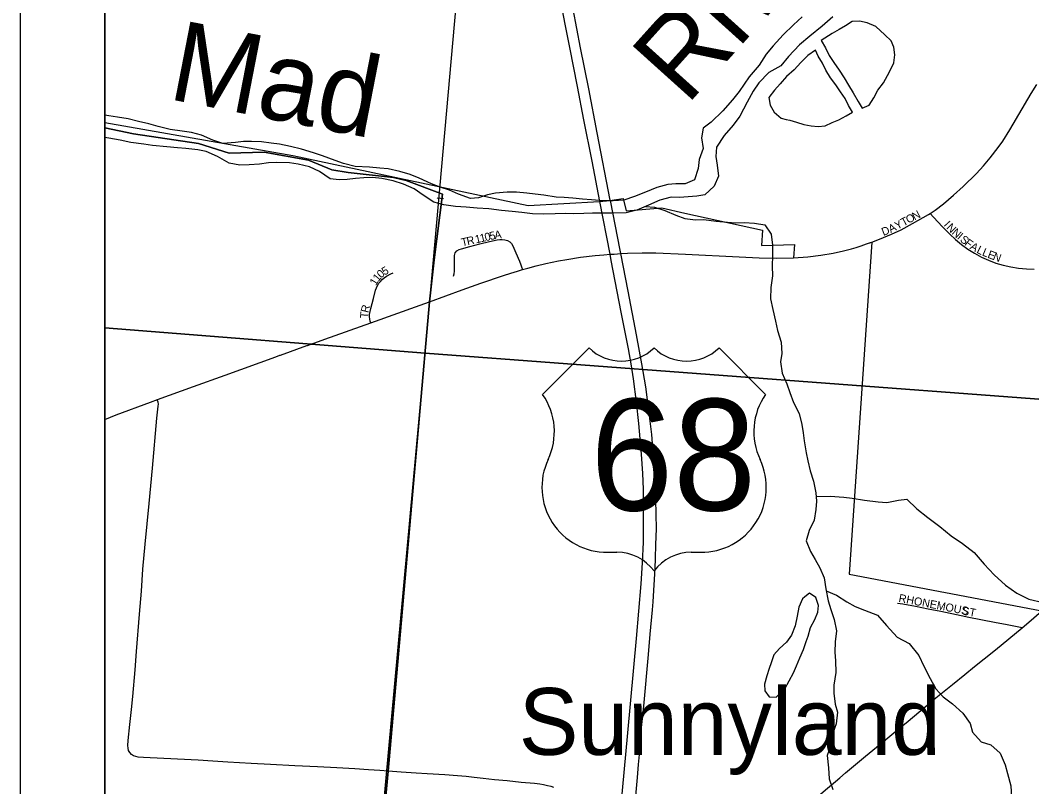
# Model space of a CAD drawing. Extents: x -209 to 4852, y 0 to 905.
# Drawn here: x 57.34 to 81.27, y 248.99 to 267.11 of the extents above; entities that cross this region are included whole.
import ezdxf

# ---------------------------------------------------------------- set-up
doc = ezdxf.new("R2010")
doc.units = 0
for name, color, linetype in [('Default', 7, 'Continuous'), ('GM_X_Airport_Location_Class_2', 7, 'Continuous'), ('GM_X_Airport_Location_Class_3', 7, 'Continuous'), ('GM_X_Airport_Text_Class_3', 7, 'Continuous'), ('GM_X_City_Street_Text', 7, 'Continuous'), ('GM_X_Corporation', 7, 'Continuous'), ('GM_X_County_Road', 7, 'Continuous'), ('GM_X_County_Road_Text', 7, 'Continuous'), ('GM_X_County_ROW', 7, 'Continuous'), ('GM_X_Interchange_Ramps', 7, 'Continuous'), ('GM_X_Interstate_Location', 7, 'Continuous'), ('GM_X_Major_Lake', 7, 'Continuous'), ('GM_X_Major_River', 7, 'Continuous'), ('GM_X_Minor_Lake_Text', 7, 'Continuous'), ('GM_X_Minor_River', 7, 'Continuous'), ('GM_X_Township_Text', 7, 'Continuous'), ('GM_X_Unincorporated_Location', 7, 'Continuous'), ('GM_X_US_Location', 7, 'Continuous'), ('SH_Data', 7, 'Continuous')]:
    doc.layers.add(name, color=color, linetype=linetype)

msp = doc.modelspace()

# ---------------------------------------------------------------- linework, layer by layer
at = {"layer": 'Default'}
for points in [[(59.342, 338.559), (195.342, 338.559), (195.342, 202.559), (59.342, 202.559)], [(195.342, 202.559), (195.342, 338.559), (59.342, 338.559), (59.342, 202.559)]]:
    msp.add_lwpolyline(points, close=True, dxfattribs=at)
at = {"layer": 'GM_X_Airport_Location_Class_2'}
for points in [[(78.867, 262.546), (78.981, 262.624), (79.178, 262.775), (79.416, 262.974), (79.646, 263.183), (79.957, 263.488), (80.126, 263.669), (80.285, 263.86), (80.476, 264.105), (80.583, 264.257), (80.747, 264.52), (81.254, 265.378), (81.384, 265.592)], [(77.45, 261.856), (77.486, 261.869), (77.663, 261.934), (77.95, 262.054), (78.175, 262.16), (78.449, 262.305), (78.828, 262.519), (78.867, 262.546)], [(78.867, 262.546), (78.946, 262.458), (79.154, 262.229), (79.328, 262.052), (79.465, 261.928), (79.609, 261.811), (79.759, 261.702), (79.915, 261.603), (80.077, 261.515), (80.246, 261.438), (80.419, 261.373), (80.595, 261.319), (80.776, 261.279), (80.958, 261.251), (81.143, 261.234), (81.328, 261.227)]]:
    msp.add_lwpolyline(points, dxfattribs=at)
at = {"layer": 'GM_X_Corporation'}
for points in [[(71.301, 262.848), (71.298, 262.86), (70.989, 264.454), (70.79, 265.49), (70.597, 266.463), (70.423, 267.377), (70.23, 268.35), (70.003, 269.506), (69.736, 270.844), (69.596, 271.573), (69.568, 271.717), (69.539, 271.863), (69.534, 271.886)], [(71.547, 248.473), (71.712, 250.266), (71.915, 252.492), (72.027, 253.791), (72.058, 254.288), (72.081, 254.774), (72.087, 255.497), (72.081, 256.027), (72.068, 256.4), (72.041, 256.855), (71.972, 257.577), (71.92, 258.085), (71.847, 258.631), (71.792, 258.986), (71.726, 259.345), (71.554, 260.214), (71.322, 261.433), (71.294, 261.579), (71.054, 262.829), (70.867, 263.779), (70.677, 264.756), (70.521, 265.55), (70.344, 266.467), (70.091, 267.749)], [(72.295, 253.174), (72.311, 253.36), (72.364, 254.156), (72.37, 254.386), (72.38, 254.715), (72.39, 255.086), (72.377, 255.784), (72.354, 256.333), (72.324, 256.79), (72.278, 257.319), (72.206, 257.95), (72.137, 258.447), (72.045, 258.989), (71.917, 259.673), (71.719, 260.709), (71.551, 261.595), (71.536, 261.673), (71.301, 262.848)], [(71.004, 238.842), (71.062, 239.471), (71.078, 239.639), (71.147, 240.425), (71.219, 241.207), (71.269, 241.773), (71.328, 242.408), (71.371, 242.891), (71.411, 243.325), (71.473, 243.989), (71.558, 244.897), (71.614, 245.567), (71.667, 246.166), (71.742, 247.001), (71.792, 247.547), (71.841, 248.083), (71.939, 249.211), (71.966, 249.513), (71.986, 249.75), (72.041, 250.391), (72.091, 250.894), (72.203, 252.114), (72.245, 252.601), (72.295, 253.174)]]:
    msp.add_lwpolyline(points, dxfattribs=at)
at = {"layer": 'GM_X_County_Road'}
for points in [[(67.35, 262.89), (67.212, 262.91), (67.204, 262.911)], [(72.133, 262.708), (72.342, 262.692), (72.591, 262.614), (72.848, 262.506), (73.059, 262.429), (73.316, 262.397), (73.513, 262.403), (73.8, 262.363), (74.072, 262.338), (74.269, 262.321), (74.465, 262.328), (74.707, 262.318), (74.957, 262.278), (75.107, 262.057), (75.135, 261.792), (75.133, 261.549), (75.131, 261.299), (75.137, 261.071), (75.097, 260.798), (75.087, 260.526), (75.146, 260.275), (75.205, 260.001), (75.256, 259.781), (75.337, 259.5), (75.358, 259.234), (75.326, 259.037), (75.362, 258.772), (75.473, 258.513), (75.547, 258.315), (75.636, 258.072), (75.763, 257.813), (75.829, 257.555), (75.858, 257.358), (75.887, 257.168), (75.93, 256.887), (75.974, 256.697), (76.025, 256.461), (76.107, 256.218), (76.158, 255.937), (76.179, 255.74), (76.162, 255.543), (76.122, 255.293), (76, 255.051), (75.93, 254.801), (76.034, 254.55), (76.146, 254.36), (76.258, 254.17), (76.354, 253.926), (76.398, 253.668), (76.456, 253.387), (76.515, 253.182), (76.597, 252.946), (76.648, 252.68), (76.615, 252.415), (76.613, 252.173), (76.627, 251.968), (76.633, 251.695), (76.585, 251.392), (76.584, 251.202), (76.619, 250.944), (76.671, 250.754), (76.639, 250.481), (76.561, 250.255), (76.506, 249.952), (76.429, 249.732), (76.457, 249.436), (76.478, 249.178), (76.559, 248.928)], [(76.167, 255.854), (76.497, 255.859), (76.823, 255.834), (77.019, 255.817), (77.314, 255.769), (77.631, 255.729), (77.843, 255.713), (78.116, 255.764), (78.313, 255.793), (78.553, 255.563), (78.809, 255.357), (79.095, 255.142), (79.365, 254.92), (79.629, 254.744), (79.907, 254.53), (80.14, 254.255), (80.38, 254.003), (80.65, 253.758), (80.914, 253.567), (81.2, 253.428), (81.54, 253.35)], [(76.407, 253.624), (76.646, 253.522), (76.895, 253.361), (77.091, 253.254), (77.309, 253.168), (77.619, 253.045), (77.829, 252.801), (78.084, 252.526), (78.37, 252.38), (78.595, 252.09), (78.714, 251.839), (78.863, 251.549), (78.998, 251.306), (79.17, 251.115), (79.396, 250.954), (79.637, 250.732), (79.809, 250.488), (79.868, 250.283), (80.07, 250.054), (80.297, 249.984), (80.522, 249.786), (80.641, 249.512), (80.693, 249.307), (80.774, 249.01), (80.787, 248.745)]]:
    msp.add_lwpolyline(points, dxfattribs=at)
at = {"layer": 'GM_X_County_Road_Text'}
for points in [[(71.143, 261.567), (71.294, 261.579), (71.392, 261.586), (71.551, 261.595), (71.702, 261.603), (72.053, 261.617), (72.375, 261.61), (73.079, 261.581), (74.348, 261.522), (74.818, 261.499), (75.23, 261.487), (75.631, 261.493), (75.973, 261.516), (76.275, 261.556), (76.574, 261.608), (76.812, 261.659), (77.003, 261.708), (77.118, 261.743), (77.234, 261.781), (77.361, 261.825), (77.45, 261.856)], [(69.219, 261.219), (69.35, 261.255), (69.544, 261.305), (69.775, 261.36), (70.07, 261.423), (70.274, 261.456), (70.593, 261.509), (70.938, 261.551), (71.143, 261.567)], [(67.026, 260.458), (67.794, 260.742), (68.239, 260.897), (68.776, 261.081), (68.945, 261.135), (69.104, 261.183), (69.219, 261.219)], [(65.632, 259.959), (66.802, 260.376), (67.026, 260.458), (67.026, 260.458)], [(64.125, 259.421), (64.138, 259.426), (64.544, 259.571), (65.632, 259.959)], [(63.485, 259.192), (63.498, 259.197), (64.125, 259.421)], [(60.589, 258.144), (61.437, 258.455), (62.186, 258.719), (63.388, 259.157), (63.485, 259.192)], [(59.342, 257.671), (59.611, 257.78), (60.427, 258.084), (60.589, 258.144)], [(81.042, 252.745), (81.252, 252.927), (81.508, 253.149), (81.556, 253.19)], [(76.728, 249.204), (76.861, 249.317), (77.051, 249.476), (77.336, 249.714), (77.767, 250.069), (78.052, 250.308), (78.341, 250.543), (79.001, 251.096), (79.396, 251.411), (79.683, 251.645), (79.915, 251.833), (80.146, 252.018), (80.408, 252.227), (81.042, 252.745)], [(75.323, 247.898), (75.482, 248.074), (75.655, 248.251), (75.923, 248.508), (76.155, 248.714), (76.389, 248.917), (76.626, 249.117), (76.728, 249.204)]]:
    msp.add_lwpolyline(points, dxfattribs=at)
at = {"layer": 'GM_X_County_ROW'}
for points in [[(66.046, 249.36), (65.849, 249.374), (65.576, 249.391), (65.256, 249.411), (64.828, 249.435), (64.376, 249.459), (63.839, 249.488), (63.263, 249.52), (62.804, 249.544), (62.25, 249.573), (61.9, 249.595), (61.548, 249.617), (61.063, 249.645), (60.255, 249.681), (60.133, 249.693), (60.074, 249.705), (60.019, 249.725), (59.971, 249.756), (59.933, 249.797), (59.907, 249.848), (59.892, 249.905), (59.887, 249.964), (59.894, 250.086), (59.937, 250.465), (59.976, 250.82), (60.008, 251.123), (60.06, 251.757), (60.091, 252.191), (60.161, 253.074), (60.207, 253.616), (60.246, 254.138), (60.299, 254.724), (60.389, 255.689), (60.471, 256.526), (60.577, 257.703), (60.608, 257.986), (60.611, 258.036), (60.603, 258.086), (60.593, 258.126), (60.589, 258.144)], [(69.964, 248.976), (69.899, 248.995), (69.813, 249.015), (69.72, 249.033), (69.629, 249.048), (69.505, 249.065), (69.192, 249.094), (68.858, 249.127), (68.564, 249.154), (68.291, 249.183), (68.076, 249.21), (67.888, 249.231), (67.681, 249.25), (67.388, 249.272), (66.966, 249.295), (66.704, 249.312), (66.353, 249.336), (66.046, 249.36)]]:
    msp.add_lwpolyline(points, dxfattribs=at)
at = {"layer": 'GM_X_Interchange_Ramps'}
for p, q in [((70.797, 259.367), (69.698, 258.268)), ((74.972, 258.268), (73.873, 259.367)), ((71.237, 254.533), (71.456, 254.533)), ((73.214, 254.533), (73.434, 254.533))]:
    msp.add_line(p, q, dxfattribs=at)
for centre, radius, start, end in [((71.566, 260.152), 1.099, 225.573, 314.427), ((73.104, 260.152), 1.099, 225.573, 314.427), ((68.439, 257.386), 1.538, 334.5471, 35.0009), ((76.232, 257.386), 1.538, 144.9991, 205.4529), ((71.219, 256.071), 1.538, 154.8319, 270.6383), ((73.451, 256.071), 1.538, 269.3617, 25.1681), ((71.456, 253.434), 1.099, 36.8699, 90), ((73.214, 253.434), 1.099, 90, 143.1301)]:
    msp.add_arc(centre, radius, start, end, dxfattribs=at)
at = {"layer": 'GM_X_Major_Lake'}
for points in [[(76.563, 267.191), (76.307, 266.97), (76.021, 266.733), (75.773, 266.534), (75.516, 266.259), (75.329, 266.036), (75.051, 265.875), (74.81, 265.63), (74.677, 265.436), (74.534, 265.173), (74.359, 264.843), (74.202, 264.634), (73.991, 264.389), (73.81, 264.112), (73.797, 263.892), (73.83, 263.686), (73.855, 263.427), (73.758, 263.187), (73.533, 262.987), (73.342, 262.953), (73.137, 262.935), (72.939, 262.925), (72.735, 262.93), (72.467, 262.86), (72.206, 262.737), (71.923, 262.622), (71.671, 262.56), (71.337, 262.552), (71.132, 262.55), (70.881, 262.548), (70.676, 262.545), (70.44, 262.536), (70.251, 262.54), (69.993, 262.539), (69.727, 262.53), (69.461, 262.536), (69.204, 262.565), (68.977, 262.593), (68.727, 262.614), (68.424, 262.651), (68.151, 262.673), (67.886, 262.694), (67.636, 262.708), (67.363, 262.745), (67.122, 262.811), (66.876, 262.976), (66.659, 263.126), (66.411, 263.238), (66.163, 263.32), (65.898, 263.371), (65.678, 263.392), (65.473, 263.389), (65.276, 263.371), (65.078, 263.345)], [(75.834, 267.193), (75.633, 267.008), (75.384, 266.771), (75.15, 266.511), (74.986, 266.31), (74.82, 266.048), (74.586, 265.772), (74.35, 265.428), (74.186, 265.235), (73.96, 264.974), (73.688, 264.707), (73.494, 264.56), (73.459, 264.333), (73.498, 264.081), (73.401, 263.818), (73.381, 263.606), (73.291, 263.342), (73.069, 263.248), (72.848, 263.246), (72.658, 263.228), (72.398, 263.158), (72.13, 263.05), (71.87, 262.942), (71.617, 262.857), (71.366, 262.84), (71.146, 262.846), (70.851, 262.868), (70.638, 262.88)], [(70.638, 262.88), (70.411, 262.908), (70.207, 262.921), (70.017, 262.933), (69.73, 262.978), (69.525, 262.998), (69.321, 263.025), (69.079, 263.046), (68.859, 263.051), (68.585, 263.027), (68.394, 262.986), (68.18, 262.915), (67.99, 262.897), (67.711, 263.002), (67.493, 263.098), (67.275, 263.164), (67.072, 263.245), (66.779, 263.381), (66.568, 263.462), (66.32, 263.536), (66.048, 263.596), (65.851, 263.616), (65.601, 263.637), (65.267, 263.652), (64.988, 263.727), (64.792, 263.8), (64.491, 263.906), (64.281, 263.979), (63.994, 264.062), (63.738, 264.128), (63.473, 264.18), (63.276, 264.208), (63.049, 264.236), (62.814, 264.249), (62.625, 264.246), (62.434, 264.22), (62.138, 264.196), (61.897, 264.278), (61.626, 264.398), (61.392, 264.457), (61.173, 264.493), (60.885, 264.53), (60.606, 264.597), (60.388, 264.663), (60.138, 264.722), (59.897, 264.781), (59.64, 264.825), (59.436, 264.852), (59.342, 264.868)], [(65.078, 263.345), (64.888, 263.342), (64.676, 263.362), (64.422, 263.535), (64.182, 263.647), (63.918, 263.714), (63.713, 263.742), (63.402, 263.749), (63.212, 263.738), (62.999, 263.713), (62.756, 263.696), (62.535, 263.686), (62.286, 263.737), (62.009, 263.888), (61.738, 264.008), (61.542, 264.051), (61.262, 264.08), (61.065, 264.1), (60.807, 264.121), (60.467, 264.152), (60.262, 264.18), (59.96, 264.225), (59.703, 264.276), (59.438, 264.321), (59.342, 264.343)]]:
    msp.add_lwpolyline(points, dxfattribs=at)
at = {"layer": 'GM_X_Major_River'}
for points in [[(77.368, 265.083), (77.422, 265.104), (77.529, 265.278), (77.629, 265.459), (77.759, 265.633), (77.859, 265.807), (77.935, 265.958), (78.005, 266.109), (78.029, 266.298), (78.007, 266.473), (77.94, 266.625), (77.79, 266.77), (77.58, 266.962), (77.376, 267.054), (77.195, 267.093), (77.021, 267.087), (76.861, 266.982), (76.709, 266.892), (76.55, 266.802), (76.284, 266.637)], [(76.284, 266.637), (76.388, 266.462), (76.478, 266.279), (76.59, 266.112), (76.71, 265.936), (76.829, 265.753), (76.934, 265.578), (77.046, 265.395), (77.165, 265.19), (77.255, 265.037), (77.368, 265.083)], [(76.153, 266.403), (75.971, 266.276), (75.803, 266.11), (75.65, 265.944), (75.468, 265.779), (75.315, 265.613), (75.185, 265.462), (75.048, 265.289), (75.084, 265.106), (75.174, 264.939), (75.339, 264.801), (75.458, 264.769)], [(75.458, 264.769), (75.543, 264.747), (75.701, 264.7), (75.875, 264.646), (76.049, 264.614), (76.215, 264.598), (76.382, 264.619), (76.549, 264.694), (76.708, 264.761), (76.875, 264.851), (77.027, 264.94), (76.93, 265.1), (76.856, 265.26), (76.743, 265.42), (76.631, 265.588), (76.511, 265.748), (76.399, 265.931), (76.317, 266.099), (76.213, 266.266), (76.153, 266.403)], [(75.897, 253.478), (75.844, 253.437), (75.759, 253.233), (75.72, 253.021), (75.672, 252.794), (75.588, 252.575), (75.465, 252.409), (75.305, 252.258), (75.168, 252.107), (75.106, 251.918), (75.06, 251.79), (74.998, 251.616), (74.943, 251.419), (74.957, 251.26), (75.055, 251.115), (75.221, 251.106)], [(75.221, 251.106), (75.427, 251.302), (75.527, 251.498), (75.634, 251.687), (75.703, 251.853), (75.78, 252.035), (75.865, 252.239), (75.935, 252.428), (75.981, 252.549), (76.035, 252.753), (76.135, 252.942), (76.204, 253.116), (76.221, 253.275), (76.162, 253.465), (76.011, 253.565), (75.897, 253.478)]]:
    msp.add_lwpolyline(points, dxfattribs=at)
at = {"layer": 'GM_X_Minor_Lake_Text'}
msp.add_lwpolyline([(59.342, 300.452), (59.342, 264.57), (60.024, 264.424), (61.555, 264.195), (62.287, 263.967), (63.11, 263.99), (64.161, 263.807), (64.71, 263.579), (65.099, 263.51), (66.173, 263.396), (66.47, 263.327), (67.328, 262.997), (67.133, 261.449), (67.026, 260.458), (66.046, 249.36), (65.411, 242.655), (64.751, 235.526), (64.741, 235.424), (64.703, 235.009), (64.697, 234.939), (62.039, 205.774), (61.776, 202.559), (195.342, 202.559)], dxfattribs=at)
msp.add_lwpolyline([(59.342, 264.57), (59.342, 202.559), (61.776, 202.559), (62.039, 205.774), (64.697, 234.939), (64.703, 235.009), (64.741, 235.424), (64.751, 235.526), (65.411, 242.655), (66.046, 249.36), (67.026, 260.458), (67.133, 261.449), (67.328, 262.997), (66.47, 263.327), (66.173, 263.396), (65.099, 263.51), (64.71, 263.579), (64.161, 263.807), (63.11, 263.99), (62.287, 263.967), (61.555, 264.195), (60.024, 264.424)], close=True, dxfattribs=at)
at = {"layer": 'GM_X_Minor_River'}
for points in [[(59.342, 280.19), (59.342, 259.84), (66.919, 259.238), (68.709, 279.29)], [(68.709, 279.29), (88.927, 277.384), (87.119, 257.725), (66.919, 259.238)], [(59.342, 259.84), (59.342, 239.357), (65.048, 238.898), (66.919, 259.238)], [(66.919, 259.238), (87.119, 257.725), (84.904, 237.096), (65.048, 238.898)]]:
    msp.add_lwpolyline(points, close=True, dxfattribs=at)
at = {"layer": 'GM_X_Township_Text'}
for points in [[(67.594, 261.059), (67.609, 261.119), (67.615, 261.181), (67.616, 261.243), (67.612, 261.49), (67.616, 261.552), (67.633, 261.612), (67.669, 261.661), (67.722, 261.691), (67.781, 261.71), (67.98, 261.762), (68.216, 261.824), (68.44, 261.883), (68.622, 261.92), (68.683, 261.926), (68.745, 261.927), (68.806, 261.921), (68.866, 261.907), (68.919, 261.877), (68.96, 261.832), (68.99, 261.778), (69.016, 261.725), (69.04, 261.67), (69.064, 261.614), (69.149, 261.415), (69.181, 261.332), (69.199, 261.285), (69.219, 261.219)], [(65.632, 259.959), (65.623, 259.995), (65.61, 260.045), (65.602, 260.108), (65.606, 260.159), (65.636, 260.298), (65.696, 260.532), (65.749, 260.729), (65.768, 260.787), (65.794, 260.842), (65.827, 260.893), (65.865, 260.94), (65.907, 260.984), (65.953, 261.025), (66.002, 261.061), (66.109, 261.118), (66.164, 261.144)], [(81.042, 252.745), (80.686, 252.816), (80.384, 252.874), (79.781, 252.994), (79.601, 253.031), (79.121, 253.131), (78.819, 253.191), (78.518, 253.249), (78.217, 253.304), (78.095, 253.322)]]:
    msp.add_lwpolyline(points, dxfattribs=at)
at = {"layer": 'GM_X_US_Location'}
msp.add_lwpolyline([(59.342, 275.685), (59.342, 264.699), (63.787, 263.916), (69.36, 262.733), (71.042, 262.824), (71.286, 262.854), (71.605, 262.902), (71.675, 262.609), (72.517, 262.676), (73.064, 262.554), (74.899, 262.151), (74.872, 261.791), (75.659, 261.812), (75.632, 261.493), (75.973, 261.516), (76.275, 261.556), (76.574, 261.608), (76.812, 261.659), (77.003, 261.708), (77.118, 261.743), (77.234, 261.781), (77.361, 261.825), (77.486, 261.869), (76.949, 254.015), (81.508, 253.149)], dxfattribs=at)
at = {"layer": 'SH_Data'}
msp.add_line((57.342, 340.559), (57.342, 200.559), dxfattribs=at)

# ---------------------------------------------------------------- texts
at = {"layer": 'GM_X_Airport_Location_Class_3'}
for s, rotation, p in [('T', 28.0788, (78.232, 262.236)), ('O', 28.0706, (78.35, 262.299)), ('N', 28.0706, (78.497, 262.377)), ('D', 20.9755, (77.757, 262.013)), ('A', 26.4111, (77.931, 262.081)), ('Y', 28.0721, (78.085, 262.158)), ('I', 312.062, (79.175, 262.268)), ('N', 314.585, (79.237, 262.199)), ('N', 318.2049, (79.363, 262.071)), ('I', 319.1151, (79.49, 261.958)), ('S', 319.973, (79.555, 261.902)), ('F', 322.5941, (79.665, 261.81)), ('A', 329.1318, (79.79, 261.716)), ('L', 333.7089, (79.948, 261.622)), ('L', 337.2787, (80.079, 261.558)), ('E', 338.9019, (80.207, 261.504)), ('N', 339.3249, (80.333, 261.456))]:
    msp.add_text(s, height=0.189, rotation=rotation, dxfattribs=at).set_placement(p)
at = {"layer": 'GM_X_Airport_Text_Class_3'}
for s, height, rotation, p in [('River', 1.8942, 48.005, (73.102, 265.079)), ('Mad', 1.8939, 349.0086, (60.801, 265.259))]:
    msp.add_text(s, height=height, rotation=rotation, dxfattribs=at).set_placement(p)
at = {"layer": 'GM_X_City_Street_Text'}
for s in ['0', '/']:
    msp.add_text(s, height=0.00379, dxfattribs=at).set_placement((72.334, 256.819))
msp.add_text('68', height=0.00379, rotation=0, dxfattribs=at).set_placement((71.552, 256.035))
at = {"layer": 'GM_X_Interchange_Ramps'}
msp.add_text('68', height=2.6367, dxfattribs=at).set_placement((70.826, 255.522))
at = {"layer": 'GM_X_Interstate_Location'}
for s, height, rotation, p in [('R', 0.189, 12.579, (67.924, 261.793)), ('1', 0.189, 12.5745, (68.12, 261.836)), ('1', 0.189, 12.5593, (68.233, 261.862)), ('0', 0.189, 12.5789, (68.347, 261.887)), ('5', 0.189, 12.5718, (68.461, 261.913)), ('A', 0.189, 8.3341, (68.571, 261.937)), ('T', 0.189, 12.5718, (67.794, 261.764)), ('5', 0.189, 28.4647, (65.955, 261.074)), ('1', 0.189, 50.6282, (65.809, 260.919)), ('0', 0.189, 41.465, (65.877, 261.003)), ('1', 0.189, 58.5275, (65.752, 260.825)), ('R', 0.189, 75.469, (65.574, 260.183)), ('T', 0.189, 86.2822, (65.567, 260.06)), ('RHONEMOUS', 0.1894, 349.0674, (78.108, 253.365)), ('ST', 0.1894, 349.3787, (79.609, 253.065))]:
    msp.add_text(s, height=height, rotation=rotation, dxfattribs=at).set_placement(p)
at = {"layer": 'GM_X_Unincorporated_Location'}
msp.add_text('Sunnyland', height=1.5795, rotation=0, dxfattribs=at).set_placement((69.135, 249.745))

doc.saveas('drawing.dxf')
